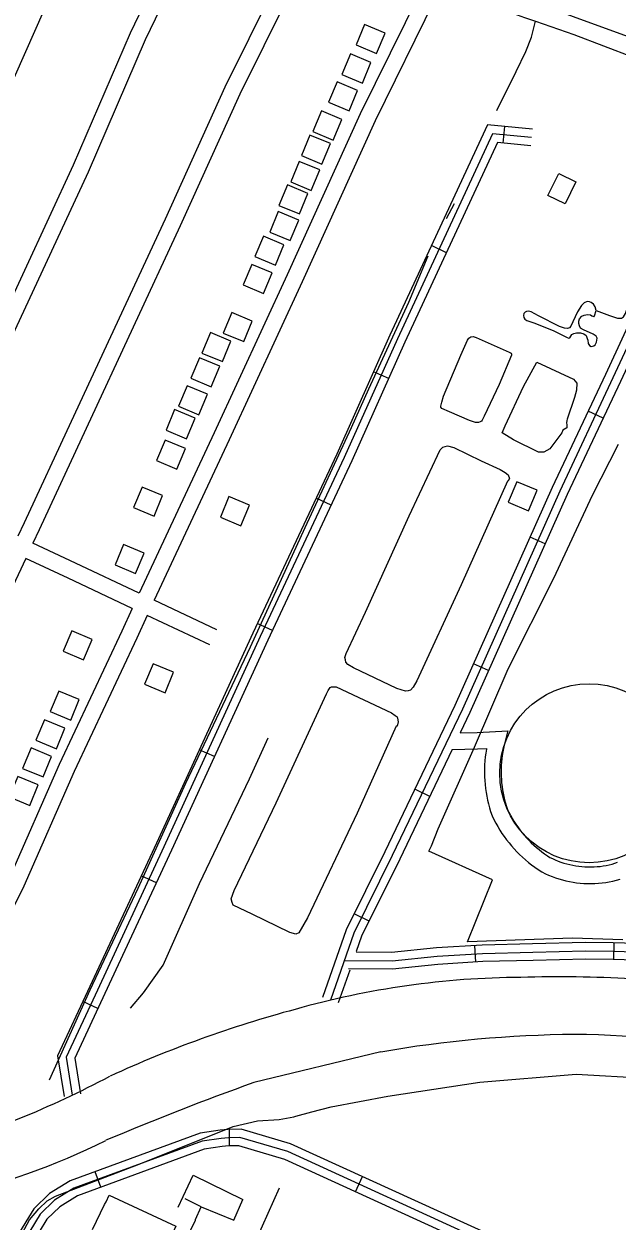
# Model space of a CAD drawing. Extents: x 3704301 to 3742427, y 506229 to 532009.
# Drawn here: x 3721635 to 3722705, y 525503 to 527660 of the extents above; entities that cross this region are included whole.
import ezdxf

# ---------------------------------------------------------------- set-up
doc = ezdxf.new("R2010")
doc.units = 0
for name, color, linetype in [('V-BLDG-OTLN', 7, 'Continuous'), ('V-DOMW-TANK', 7, 'Continuous'), ('V-ROAD-CNTR', 7, 'Continuous'), ('V-SITE-OTLN', 7, 'Continuous'), ('V-TOPO-SHOR', 7, 'Continuous'), ('V-UTIL-LINE', 7, 'Continuous')]:
    doc.layers.add(name, color=color, linetype=linetype)

msp = doc.modelspace()

# ---------------------------------------------------------------- linework, layer by layer
at = {"layer": 'V-BLDG-OTLN'}
for points in [[(3722271.1, 527606.8), (3722286.5, 527643.7), (3722249.5, 527659.1), (3722234.1, 527622.2)], [(3722245.6, 527553.7), (3722261, 527590.6), (3722224, 527606), (3722208.6, 527569.1)], [(3722221.5, 527503.6), (3722236.9, 527540.5), (3722200, 527555.9), (3722184.6, 527519)], [(3722193.1, 527451), (3722208.5, 527488), (3722171.6, 527503.3), (3722156.2, 527466.4)], [(3722172.5, 527407.6), (3722187.9, 527444.5), (3722151, 527459.9), (3722135.6, 527423)], [(3722153.3, 527360.2), (3722168.7, 527397.1), (3722131.7, 527412.5), (3722116.3, 527375.5)], [(3722630.5, 527375.5), (3722611.1, 527335.9), (3722580.3, 527351), (3722599.8, 527390.6)], [(3722132, 527317.9), (3722147.3, 527354.8), (3722110.4, 527370.2), (3722095, 527333.3)], [(3722115.3, 527269.8), (3722130.7, 527306.7), (3722093.8, 527322.1), (3722078.4, 527285.2)], [(3722088.8, 527225.5), (3722104.2, 527262.4), (3722067.3, 527277.8), (3722051.9, 527240.9)], [(3722067.4, 527174.7), (3722082.8, 527211.6), (3722045.9, 527227), (3722030.5, 527190.1)], [(3722031.6, 527087.7), (3722047, 527124.6), (3722010, 527140), (3721994.6, 527103.1)], [(3721993, 527051.8), (3722008.4, 527088.7), (3721971.5, 527104.1), (3721956.1, 527067.2)], [(3721973.1, 527006.5), (3721988.5, 527043.4), (3721951.6, 527058.8), (3721936.2, 527021.9)], [(3721950.8, 526956.1), (3721966.2, 526993), (3721929.3, 527008.4), (3721913.9, 526971.5)], [(3721928.5, 526912.8), (3721943.8, 526949.8), (3721906.9, 526965.2), (3721891.5, 526928.2)], [(3721911.1, 526858), (3721926.5, 526895), (3721889.6, 526910.3), (3721874.2, 526873.4)], [(3722545.3, 526783.1), (3722560.7, 526820), (3722523.8, 526835.4), (3722508.4, 526798.5)], [(3721869.9, 526773.3), (3721885.3, 526810.3), (3721848.4, 526825.6), (3721833, 526788.7)], [(3722026.5, 526756.1), (3722041.9, 526793.1), (3722004.9, 526808.5), (3721989.5, 526771.5)], [(3721836.6, 526669.9), (3721851.9, 526706.9), (3721815, 526722.2), (3721799.6, 526685.3)], [(3721742.9, 526514.4), (3721758.3, 526551.3), (3721721.4, 526566.7), (3721706, 526529.8)], [(3721889.9, 526455.2), (3721905.2, 526492.1), (3721868.3, 526507.5), (3721852.9, 526470.6)], [(3721719.5, 526405.8), (3721734.9, 526442.7), (3721698, 526458.1), (3721682.6, 526421.2)], [(3721693.8, 526354.2), (3721709.2, 526391.1), (3721672.3, 526406.5), (3721656.9, 526369.5)], [(3721669.8, 526303.5), (3721685.2, 526340.5), (3721648.3, 526355.8), (3721632.9, 526318.9)], [(3721645.7, 526252.1), (3721661.1, 526289), (3721624.2, 526304.4), (3721608.8, 526267.5)]]:
    msp.add_lwpolyline(points, close=True, dxfattribs=at)
at = {"layer": 'V-DOMW-TANK'}
msp.add_circle((3722654.5, 526310.1), 161.3, dxfattribs=at)
at = {"layer": 'V-ROAD-CNTR'}
for p, q in [((3722499.5, 527445.4), (3722502.4, 527475.2)), ((3722397.3, 527248), (3722370.1, 527260.7)), ((3722293, 527021.1), (3722265.6, 527033.3)), ((3722680, 526949.9), (3722652.8, 526962.7)), ((3722189.4, 526793.3), (3722162.2, 526806)), ((3722575.3, 526723.3), (3722547.9, 526735.5)), ((3722083.2, 526567), (3722056, 526579.7)), ((3722473.3, 526495), (3722445.9, 526507.2)), ((3721978.7, 526340), (3721951.4, 526352.5)), ((3722367, 526268.3), (3722340, 526281.2)), ((3721874, 526112.9), (3721846.8, 526125.5)), ((3722257.5, 526043.4), (3722230.6, 526056.7)), ((3722450.3, 525969.9), (3722448.6, 525999.9)), ((3722698.9, 525974.7), (3722699.8, 526004.7)), ((3721768.6, 525886.2), (3721741.4, 525898.9)), ((3722006, 525638.5), (3722005.7, 525668.5)), ((3721773.7, 525564.1), (3721763.4, 525592.2)), ((3722233.2, 525556), (3722245.7, 525583.3))]:
    msp.add_line(p, q, dxfattribs=at)
for points in [[(3722113.9, 528638.7), (3722093.9, 528596.1), (3722004, 528411.3), (3721849.5, 528078.1), (3721756.2, 527877.6), (3721619.5, 527567.8), (3721450.9, 527211.3), (3721311.2, 526907.4), (3721299.6, 526883.9)], [(3722281.5, 528620.1), (3722257, 528566.4), (3722131.7, 528293.6), (3722000.4, 528006.2), (3721934.6, 527867.4), (3721826.8, 527643.7), (3721723.9, 527405.5), (3721591.9, 527120.9), (3721458.9, 526839.6), (3721448.5, 526817.4)], [(3722309.2, 528608.5), (3722284.3, 528553.9), (3722159, 528281.1), (3722027.6, 527993.6), (3721961.7, 527854.5), (3721854.1, 527631.3), (3721751.3, 527393.2), (3721619, 527108.2), (3721486, 526826.9), (3721476.5, 526806.5)], [(3722127.1, 527808.1), (3721997.3, 527546.4), (3721889.6, 527308.6), (3721720.5, 526943.8), (3721635.4, 526761.2), (3721624.2, 526737.2)], [(3722154.2, 527795.3), (3722024.5, 527533.8), (3721916.9, 527296.1), (3721747.7, 526931.1), (3721662.5, 526748.5), (3721651.3, 526724.5)], [(3722349.5, 527717.5), (3722241.5, 527498.3), (3722109.8, 527208), (3721978.4, 526923.5), (3721843.1, 526634.5)], [(3722376.5, 527704.5), (3722268.6, 527485.5), (3722137.1, 527195.5), (3722005.6, 526910.9), (3721870.3, 526621.7)], [(3723055.9, 527694), (3723041.7, 527693.7), (3723029.2, 527691.9), (3723007.5, 527683.2), (3722982.6, 527664.3), (3722945.4, 527588.4), (3722876.3, 527426.7), (3722838.2, 527351), (3722746.8, 527163.8), (3722684, 527028.6), (3722587.7, 526824.7), (3722412.3, 526432), (3722286, 526168.5), (3722216.5, 526028.1), (3722173.8, 525906.2)], [(3723703.5, 527530.5), (3723659.7, 527480.8), (3723638.3, 527472.2), (3723615.4, 527472.2), (3723569.9, 527489.4), (3723345.7, 527577.5), (3723102.3, 527672.6), (3723081.1, 527678.6), (3723067.5, 527679.3), (3723042.9, 527678.7), (3723033.1, 527677.3), (3723014.9, 527670), (3722994.5, 527654.5), (3722959, 527582.1), (3722889.9, 527420.4), (3722851.6, 527344.4), (3722760.3, 527157.4), (3722697.5, 527022.3), (3722601.4, 526818.4), (3722425.9, 526425.7), (3722299.5, 526162), (3722230.3, 526022.2), (3722188, 525901.2)], [(3722552.2, 527470.4), (3722471.3, 527478.3), (3722295, 527099.2), (3722199.3, 526885.2), (3722047.9, 526562.5), (3721874, 526184.1), (3721754, 525925.8), (3721695.6, 525800.8), (3721707.6, 525727.8)], [(3722550.7, 527455.4), (3722480.4, 527462.3), (3722308.7, 527093), (3722213, 526878.9), (3722061.5, 526556.2), (3721887.7, 526177.8), (3721767.6, 525919.5), (3721711.2, 525798.6), (3721722.4, 525730.2)], [(3722549.3, 527440.5), (3722489.5, 527446.3), (3722322.3, 527086.8), (3722226.6, 526872.7), (3722075.1, 526549.9), (3721901.3, 526171.5), (3721781.2, 525913.1), (3721726.7, 525796.5), (3721737.2, 525732.6)], [(3722880.3, 527368.1), (3722865, 527337.7), (3722773.9, 527150.9), (3722711.1, 527015.9), (3722615, 526812.2), (3722439.5, 526419.4), (3722422, 526382.9)], [(3721843.1, 526634.5), (3721727.9, 526688.6), (3721651.3, 526724.5)], [(3721638.6, 526697.3), (3721611.2, 526638.4), (3721484.6, 526358.6), (3721312.4, 525993.1), (3721241.6, 525839.3), (3721214, 525819.6), (3721192.2, 525825.5), (3721162.3, 525839.2), (3721157.3, 525838.7), (3721067.1, 525649.9), (3721036.6, 525577.2), (3721029.8, 525548)], [(3721830.5, 526607.2), (3721715.2, 526661.4), (3721638.6, 526697.3)], [(3721983.2, 526568.7), (3721870.3, 526621.7)], [(3721830.5, 526607.2), (3721811.5, 526566.1), (3721698.6, 526325.9), (3721608, 526119.5), (3721559.5, 526023.5), (3721482.5, 525878.8), (3721400.1, 525702.8), (3721294.9, 525474.5), (3721240, 525358.9), (3721184.3, 525238.1), (3721094.7, 525049.8), (3720958.2, 524741.9), (3720876.8, 524567.7), (3720769.9, 524346.5), (3720736.5, 524270.3)], [(3721857.7, 526594.5), (3721838.6, 526553.4), (3721725.9, 526313.5), (3721635.2, 526106.7), (3721586.1, 526009.6), (3721509.3, 525865.4), (3721427.3, 525690.2), (3721322, 525461.8), (3721267.2, 525346.2), (3721211.5, 525225.4), (3721122, 525037.3), (3720985.5, 524729.5), (3720903.9, 524554.8), (3720797.2, 524334), (3720769.7, 524271.4)], [(3721970.4, 526541.5), (3721857.7, 526594.5)], [(3722422.1, 526383), (3722452.3, 526383.8), (3722507.7, 526386.5)], [(3722507.7, 526386.5), (3722501.2, 526360.6), (3722499.8, 526354.6), (3722498.7, 526348.4), (3722497.7, 526342.3), (3722496.9, 526336.1), (3722496.3, 526330), (3722495.9, 526323.8), (3722495.7, 526317.5), (3722495.7, 526311.3), (3722495.8, 526305.1), (3722496.2, 526298.9), (3722496.7, 526292.7), (3722497.4, 526286.5), (3722498.3, 526280.4), (3722499.4, 526274.3), (3722500.6, 526268.2), (3722502.1, 526262.1), (3722503.7, 526256.1), (3722505.5, 526250.2), (3722507.3, 526245), (3722509.7, 526240), (3722512.6, 526234.5), (3722515.6, 526229.1), (3722518.9, 526223.7), (3722522.2, 526218.5), (3722525.8, 526213.4), (3722529.5, 526208.3), (3722533.3, 526203.4), (3722537.3, 526198.6), (3722541.5, 526193.9), (3722545.7, 526189.4), (3722550.1, 526185), (3722554.7, 526180.7), (3722559.3, 526176.6), (3722564.1, 526172.6), (3722569, 526168.7), (3722574, 526165), (3722579.2, 526161.4), (3722583.8, 526158.4), (3722588.2, 526156.3), (3722593.3, 526154), (3722598.4, 526151.9), (3722603.6, 526150), (3722608.8, 526148.3), (3722614.1, 526146.8), (3722619.5, 526145.4), (3722624.9, 526144.2), (3722630.3, 526143.3), (3722635.8, 526142.5), (3722641.3, 526141.9), (3722646.8, 526141.5), (3722652.3, 526141.3), (3722657.8, 526141.2), (3722663.3, 526141.4), (3722668.8, 526141.8), (3722674.3, 526142.3), (3722679.8, 526143.1), (3722685.3, 526144), (3722690.7, 526145.1), (3722696, 526146.4), (3722701, 526147.8), (3722705.9, 526149.7)], [(3722407.6, 526353), (3722312.9, 526155.4), (3722244.2, 526016.4), (3722234.5, 525988.7)], [(3722407.5, 526352.7), (3722453.4, 526353.8), (3722469.3, 526354.6)], [(3722469.3, 526354.6), (3722469.1, 526353.6), (3722468, 526346.5), (3722467.1, 526339.5), (3722466.4, 526332.4), (3722466, 526325.3), (3722465.7, 526318.2), (3722465.7, 526311.1), (3722465.8, 526303.9), (3722466.2, 526296.8), (3722466.8, 526289.7), (3722467.6, 526282.7), (3722468.7, 526275.6), (3722469.9, 526268.6), (3722471.3, 526261.6), (3722473, 526254.7), (3722474.9, 526247.8), (3722476.9, 526241), (3722479.4, 526233.6), (3722482.9, 526226.5), (3722486.2, 526220.2), (3722489.7, 526214), (3722493.4, 526207.8), (3722497.3, 526201.8), (3722501.3, 526196), (3722505.6, 526190.2), (3722510, 526184.6), (3722514.5, 526179.1), (3722519.3, 526173.7), (3722524.2, 526168.5), (3722529.2, 526163.5), (3722534.4, 526158.6), (3722539.7, 526153.8), (3722545.2, 526149.2), (3722550.8, 526144.8), (3722556.6, 526140.6), (3722562.5, 526136.5), (3722569, 526132.3), (3722575.5, 526129.1), (3722581.5, 526126.4), (3722587.6, 526123.9), (3722593.7, 526121.7), (3722600, 526119.6), (3722606.3, 526117.8), (3722612.6, 526116.2), (3722619.1, 526114.8), (3722625.5, 526113.6), (3722632, 526112.7), (3722638.5, 526112), (3722645.1, 526111.5), (3722651.7, 526111.3), (3722658.2, 526111.2), (3722664.8, 526111.4), (3722671.3, 526111.9), (3722677.9, 526112.5), (3722684.4, 526113.4), (3722690.8, 526114.5), (3722697.3, 526115.9), (3722703.7, 526117.4), (3722710.4, 526119.3)], [(3722797, 525999.2), (3722758.5, 526002.9), (3722698.1, 526004.7), (3722648.1, 526004.9), (3722552.6, 526002.8), (3722461.6, 526000.6), (3722379.5, 525995.7), (3722298.2, 525987.4), (3722234.6, 525987.8)], [(3722213.1, 525973), (3722299, 525972.4), (3722380.7, 525980.8), (3722462.3, 525985.6), (3722553, 525987.8), (3722648.2, 525989.9), (3722697.9, 525989.7), (3722757.6, 525987.9), (3722796.8, 525984.2), (3722848, 525979.8), (3722935.2, 525967.3), (3723037.8, 525951.9), (3723119.8, 525932.8), (3723198.1, 525903), (3723238.9, 525908.5)], [(3723213.9, 525875.4), (3723115.5, 525918.4), (3723035, 525937.1), (3722933.1, 525952.5), (3722846.3, 525964.9), (3722795.5, 525969.3), (3722756.7, 525972.9), (3722697.6, 525974.7), (3722648.3, 525974.9), (3722553.3, 525972.8), (3722462.9, 525970.7), (3722381.9, 525965.8), (3722299.7, 525957.4), (3722220.5, 525957.9)], [(3722222.8, 525955.2), (3722202.1, 525896.2)], [(3722278.6, 525807.9), (3722049.6, 525752.8)], [(3722936, 525239.5), (3722933.1, 525260), (3722909.4, 525282.5), (3722658.1, 525393.7), (3722482.6, 525475.2), (3722116.2, 525642.4), (3722026.8, 525668.7), (3722003.2, 525668.5), (3721989, 525667.1), (3721952.8, 525661.8), (3721718.7, 525575.8), (3721681.1, 525552.7), (3721652.9, 525525.3), (3721622.4, 525475.6), (3721453.1, 525122.1), (3721349.5, 524900.9), (3721284.1, 524775.6), (3721216.4, 524599.4), (3721078.4, 524298.4), (3721007.3, 524157), (3720950.6, 523992.1), (3720833, 523747.5)], [(3722476.3, 525461.5), (3722111, 525628.3), (3722024.7, 525653.7), (3722003.9, 525653.5), (3721990.8, 525652.2), (3721956.5, 525647.2), (3721725.3, 525562.3), (3721690.4, 525540.7), (3721664.7, 525515.8), (3721635.6, 525468.4)], [(3722597.9, 525388.6), (3722470.1, 525447.9), (3722105.7, 525614.2), (3722022.6, 525638.7), (3722004.7, 525638.5), (3721992.6, 525637.3), (3721960.3, 525632.6), (3721731.9, 525548.7), (3721699.7, 525528.8), (3721676.5, 525506.4), (3721648.8, 525461.2), (3721480.2, 525109.3), (3721376.4, 524887.6), (3721311.5, 524763.2), (3721244, 524587.8), (3721105.4, 524285.4), (3721035, 524145.4), (3720978.4, 523980.7), (3720860, 523734.5)]]:
    msp.add_lwpolyline(points, dxfattribs=at)
for centre, radius, start, end in [((3722538.5, 524424.6), 1517.6, 90.266, 105.8462), ((3722599.2, 523712.3), 2231, 81.4956, 91.739), ((3722670.9, 523847.1), 2109.6, 105.0228, 114.6614), ((3722647.6, 523674.4), 2165.1, 90.5065, 99.8133), ((3722605.3, 523985.3), 1854.4, 78.6781, 89.2822), ((3720969.3, 527306.1), 1746.6, 286.1709, 298.0366), ((3723918, 520576.8), 5502.9, 109.8485, 112.827), ((3721199.3, 526830.5), 1318.3, 283.013, 296.2766)]:
    msp.add_arc(centre, radius, start, end, dxfattribs=at)
at = {"layer": 'V-SITE-OTLN'}
for points in [[(3722715.5, 526009.7), (3722624.3, 526012.7), (3722434.9, 526006.2), (3722480.3, 526118.1), (3722365.4, 526169.9), (3722370, 526179.5), (3722382, 526209.8), (3722447.7, 526356.9), (3722508.7, 526498.5), (3722590.7, 526661.7), (3722660.5, 526811.2), (3722676.1, 526841.6), (3722707.3, 526903)], [(3721603.4, 525427.4), (3721645.4, 525505.2), (3721662.3, 525525.5), (3721677, 525539.9), (3721692.3, 525548.4), (3721843.1, 525605.9), (3722012.6, 525673.9), (3722056.3, 525683.7), (3722095.5, 525686), (3722122.1, 525691.1), (3722125.6, 525692.3), (3722154.5, 525699.8), (3722189.3, 525709.1), (3722291.5, 525728.1), (3722457.5, 525753.8), (3722631.4, 525767.8), (3722758.2, 525760.5)]]:
    msp.add_lwpolyline(points, dxfattribs=at)
at = {"layer": 'V-TOPO-SHOR'}
msp.add_line((3722397.2, 527309.4), (3722411.7, 527336.8), dxfattribs=at)
for points in [[(3721998.5, 527903), (3722004.6, 527907.5), (3722012, 527910), (3722019.5, 527909.9), (3722039.3, 527903.1), (3722113.7, 527870.1), (3722199.7, 527834.6), (3722288.9, 527799), (3722354.7, 527773.1), (3722477.8, 527725.8), (3722574.8, 527692.3), (3722676.7, 527655.2), (3722786.4, 527615.4), (3722903.7, 527574), (3722914, 527571), (3722919.8, 527568.3), (3722921.2, 527567.2), (3722923.4, 527564.4), (3722926, 527561), (3722926.1, 527553.5), (3722925.6, 527549.7)], [(3721998.5, 527903), (3721999.2, 527897.3), (3722000.6, 527892.8), (3722004.7, 527888.8), (3722015.8, 527881.5), (3722097.1, 527842.5), (3722178.9, 527806.1), (3722301.2, 527758.8), (3722412.5, 527717.8), (3722538, 527671.8), (3722557.6, 527665.2), (3722626.8, 527641.4), (3722733.6, 527600.1), (3722838.6, 527557), (3722862.5, 527547.1), (3722894.8, 527537), (3722914.6, 527531.7), (3722916.9, 527531.9), (3722921.6, 527537.6), (3722924.1, 527542.4), (3722925.6, 527549.7)], [(3722487.8, 527503.9), (3722522.7, 527574.5), (3722540.4, 527610.4), (3722550.3, 527636.1), (3722557.6, 527665.2)], [(3722667, 527143.9), (3722691.5, 527134.6), (3722705.9, 527130.3), (3722712.8, 527129.9), (3722716.6, 527132.3), (3722720.3, 527138.7), (3722737.6, 527189.3), (3722764.9, 527264.6), (3722796.3, 527359.5), (3722831.8, 527457.1), (3722855.6, 527524.4), (3722862.5, 527547.1)], [(3722257.1, 527002.4), (3722329.1, 527158.7), (3722364.4, 527242.5)], [(3722664.3, 527134.3), (3722667, 527143.9), (3722665.5, 527150.2), (3722662.2, 527155.4), (3722658.2, 527158.4), (3722655.2, 527159.3), (3722650.8, 527160), (3722645.6, 527157.7), (3722640.9, 527152.9), (3722633.6, 527141.5), (3722625.3, 527123.6), (3722621.7, 527115.9), (3722619.1, 527112.9), (3722615.2, 527111.3), (3722609.8, 527112.1), (3722601.3, 527115.1), (3722563.1, 527134.3), (3722550.1, 527141.6), (3722545.8, 527142.4), (3722541.7, 527142.2), (3722539.4, 527140.7), (3722537, 527138.3), (3722536, 527134.6), (3722537, 527131), (3722538.7, 527128.1), (3722541.9, 527125.9), (3722556.4, 527121.1), (3722590.8, 527106.9), (3722615.1, 527095.1), (3722617.9, 527094.2), (3722619.8, 527094.7), (3722621.3, 527097.8), (3722623.5, 527100.4), (3722626.8, 527102.2), (3722631.5, 527103.3), (3722638.7, 527103.5), (3722644.8, 527102), (3722649, 527098.7), (3722651.2, 527093.6), (3722652, 527090.5), (3722652.5, 527084.3), (3722655.1, 527080.8), (3722658.2, 527079.1), (3722662.7, 527079.9), (3722665.5, 527082.2), (3722667.6, 527086.8), (3722668.9, 527093.8), (3722667.1, 527097.3), (3722661.7, 527101.3), (3722644.3, 527108.8), (3722638.9, 527112.3), (3722636.9, 527116), (3722635.8, 527120.5), (3722635.7, 527124.6), (3722637.4, 527129.1), (3722641.6, 527133.6), (3722645.3, 527135.2), (3722651.3, 527136.4), (3722657, 527135.8), (3722659.6, 527134.4), (3722662.8, 527133), (3722663.5, 527133.3), (3722664.3, 527134.3)], [(3722392, 526989.3), (3722422.9, 527063.2), (3722434.9, 527090.1), (3722437.8, 527094), (3722441.2, 527096.3), (3722445.1, 527096.9), (3722450.9, 527095.4), (3722510.5, 527068.7), (3722513.6, 527066.9), (3722514.4, 527065.3), (3722514.2, 527063.1), (3722492.2, 527010.7), (3722464.9, 526953.4), (3722461.6, 526946.1), (3722460.3, 526944.4), (3722458, 526943), (3722455.2, 526942), (3722449.6, 526942.2), (3722438.7, 526945.6), (3722402.4, 526961), (3722388.7, 526967.2), (3722387.2, 526969.5), (3722386.9, 526971.7), (3722388.8, 526978.4), (3722392, 526989.3)], [(3722628.1, 526987.3), (3722614.8, 526947.8), (3722614.3, 526945.4), (3722614.3, 526943.6), (3722613.7, 526942.4), (3722614.4, 526936.5), (3722614.4, 526932.3), (3722607.3, 526928), (3722605, 526923.2), (3722583.9, 526894.4), (3722572.7, 526888.3), (3722563.1, 526888.7), (3722518.1, 526910.8), (3722497.7, 526923.7), (3722502.9, 526936.3), (3722536, 527007), (3722559.9, 527050.8), (3722626.5, 527020.1), (3722632.5, 527013), (3722631.5, 527000.5), (3722629.8, 526993.9), (3722628.1, 526987.3)], [(3721681.1, 525757.9), (3721754.9, 525920.1), (3721841.5, 526103), (3721927.3, 526292.5), (3722043.5, 526537.7), (3722142.2, 526753), (3722225.8, 526932.8), (3722257.1, 527002.4)], [(3722507.1, 526836.2), (3722423.6, 526649.7), (3722343.5, 526476.5), (3722337.1, 526465.1), (3722332.4, 526459.6), (3722328.2, 526458.4), (3722323.5, 526457.7), (3722307.9, 526462.9), (3722229.4, 526500.1), (3722219.2, 526505.9), (3722215.5, 526510.1), (3722214.9, 526514.2), (3722214.2, 526518.4), (3722216.5, 526525.6), (3722251.4, 526600.5), (3722329.7, 526773.8), (3722386, 526892.5), (3722390.7, 526897.3), (3722399.1, 526899.8), (3722410.4, 526897), (3722459.6, 526873.1), (3722493.8, 526857.5), (3722502.8, 526852.2), (3722508.2, 526847.5), (3722510.7, 526841), (3722508.3, 526836.8), (3722507.1, 526836.2)], [(3722306.4, 526394.9), (3722236.2, 526237.9), (3722146.7, 526049.6), (3722131, 526022.6), (3722125.6, 526020.1), (3722114.9, 526023), (3722046.5, 526056.1), (3722012.3, 526072.4), (3722010.5, 526077.1), (3722009.2, 526083.7), (3722014.4, 526098.6), (3722089.9, 526256.9), (3722181.1, 526453), (3722184, 526459), (3722187.5, 526464.4), (3722189.8, 526465.6), (3722198.2, 526465.7), (3722298.3, 526418.7), (3722304.9, 526414), (3722308, 526411.7), (3722308.6, 526409.3), (3722309.9, 526402.7), (3722308.2, 526395), (3722306.4, 526394.9)], [(3721827.6, 525886.9), (3721851, 525914.2), (3721886.1, 525964.1), (3721951.6, 526111.6), (3722041.7, 526299.9), (3722075.9, 526373.6)]]:
    msp.add_lwpolyline(points, dxfattribs=at)
at = {"layer": 'V-UTIL-LINE'}
msp.add_line((3721955.1, 525529.1), (3721926.1, 525543.5), dxfattribs=at)
for points in [[(3721913.3, 525528), (3721940.3, 525586.1), (3722029.8, 525542.4)], [(3721959.8, 525249.8), (3721950.3, 525253.8), (3722004.8, 525374.1), (3722010.7, 525370.1), (3722045.1, 525448.9), (3722096.2, 525563.3)], [(3721758.8, 525487.8), (3721780.6, 525532.8), (3721783.5, 525538.2), (3721788.6, 525550), (3721909, 525493.8), (3721874, 525417.3), (3721856.2, 525425.3), (3721851.6, 525417)], [(3721955.1, 525529.1), (3722013.8, 525505.1), (3722029.8, 525542.4)], [(3721927.6, 525470.4), (3721944.8, 525504.8), (3721944.8, 525506), (3721955.1, 525529.1)]]:
    msp.add_lwpolyline(points, dxfattribs=at)

doc.saveas('drawing.dxf')
